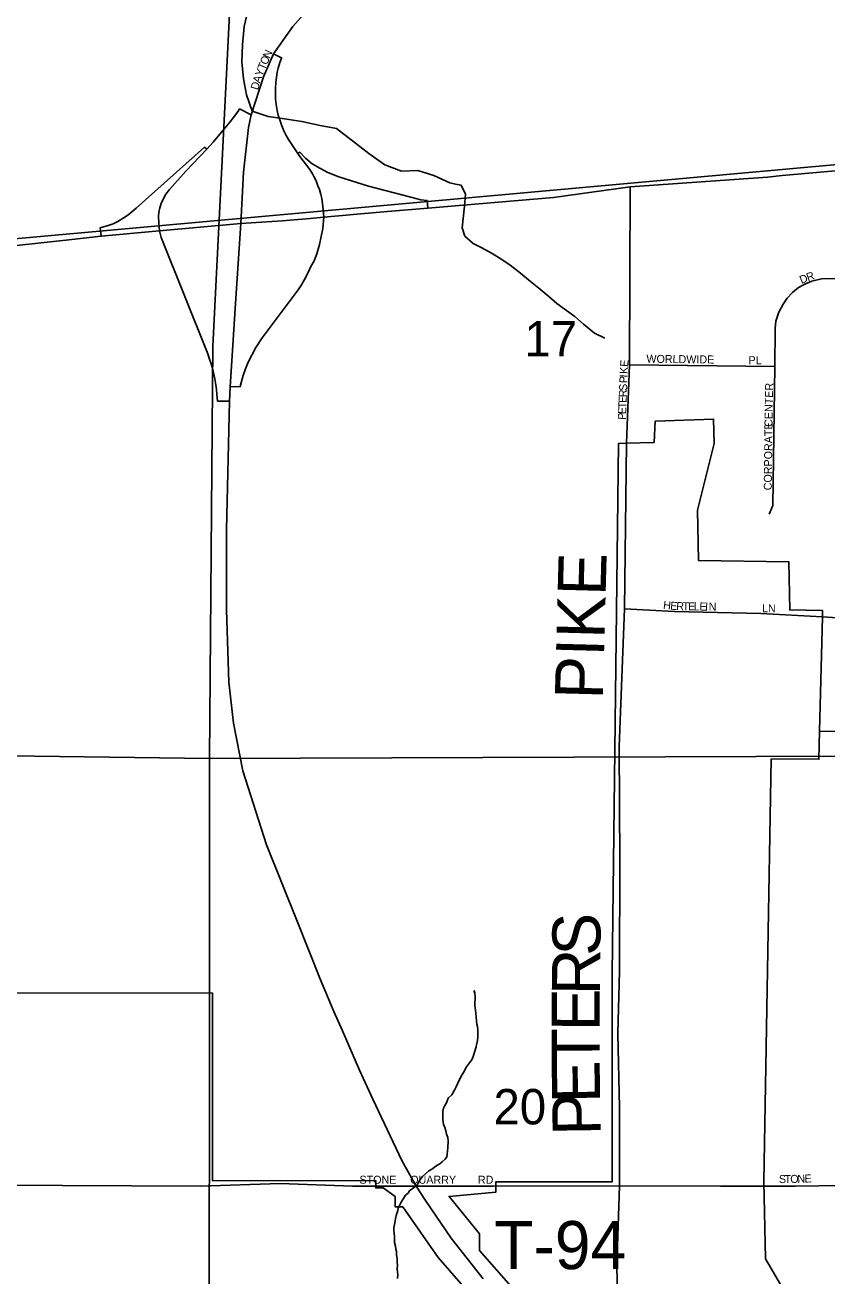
# Model space of a CAD drawing. Extents: x 8.5 to 81.5, y -1.2 to 22.4.
# Drawn here: x 50.033 to 50.981, y 18.242 to 19.722 of the extents above; entities that cross this region are included whole.
import ezdxf

# ---------------------------------------------------------------- set-up
doc = ezdxf.new("R2010")
doc.units = 0
for name, color, linetype in [('GM_X_City_Street', 7, 'Continuous'), ('GM_X_City_Street_Text', 7, 'Continuous'), ('GM_X_Corporation', 7, 'Continuous'), ('GM_X_County_Road', 7, 'Continuous'), ('GM_X_County_Road_Text', 7, 'Continuous'), ('GM_X_Interchange_Ramps', 7, 'Continuous'), ('GM_X_Minor_River', 7, 'Continuous'), ('GM_X_Section', 7, 'Continuous'), ('GM_X_Section_Text', 7, 'Continuous'), ('GM_X_Township_Road', 7, 'Continuous'), ('GM_X_Township_Road_Text', 7, 'Continuous'), ('GM_X_Township_Subdivision', 7, 'Continuous'), ('GM_X_Township_Subdivision_Text', 7, 'Continuous'), ('GM_X_US_Route', 7, 'Continuous')]:
    doc.layers.add(name, color=color, linetype=linetype)

msp = doc.modelspace()

# ---------------------------------------------------------------- linework, layer by layer
at = {"layer": 'GM_X_City_Street'}
for points in [[(50.2878, 19.487), (50.2911, 19.5477), (50.297, 19.6004), (50.3, 19.6155), (50.3147, 19.6606), (50.3265, 19.6876), (50.3493, 19.7201), (50.3704, 19.7441), (50.3969, 19.77), (50.4351, 19.7974), (50.6819, 19.961), (50.8226, 20.0534), (50.895, 20.0956), (50.9225, 20.11), (50.9414, 20.1213)], [(50.9124, 19.1432), (50.9168, 19.1535), (50.9191, 19.3177), (50.9196, 19.363), (50.9205, 19.3713), (50.9237, 19.3821), (50.9289, 19.3916), (50.9337, 19.3987), (50.9399, 19.4053), (50.9473, 19.4112), (50.9545, 19.4151), (50.9629, 19.4189), (50.9742, 19.4214), (51.0037, 19.4218), (51.0162, 19.4262), (51.0244, 19.4311), (51.0324, 19.4388), (51.0379, 19.4473), (51.0424, 19.4593), (51.0433, 19.4677), (51.0434, 19.5542)], [(50.7443, 19.2375), (50.7472, 19.3198), (50.7483, 19.5304)], [(50.5744, 18.2386), (50.5364, 18.287), (50.5061, 18.3313), (50.4951, 18.3482), (50.478, 18.3786), (50.4437, 18.4514), (50.4281, 18.4856), (50.4079, 18.5319), (50.3978, 18.5551), (50.3819, 18.5922), (50.3543, 18.6618), (50.3181, 18.7519), (50.2903, 18.8396), (50.2793, 18.8961), (50.2734, 18.9445), (50.2709, 19.0301), (50.2709, 19.1245), (50.2743, 19.2767), (50.2751, 19.2939), (50.2814, 19.3922), (50.2878, 19.487)], [(50.7472, 19.3198), (50.9191, 19.3177)], [(50.9754, 19.0218), (51.011, 19.0194)], [(50.9721, 18.8864), (51.0093, 18.886), (51.0858, 18.8862), (51.1853, 18.887), (51.3232, 18.8883), (51.4068, 18.89), (51.4671, 18.8913), (51.7174, 18.8951)], [(50.4266, 18.3484), (50.4951, 18.3482), (50.5836, 18.3484), (50.5861, 18.3484)], [(50.8944, 18.3484), (50.9434, 18.3484), (51.0561, 18.3501), (51.1886, 18.349), (51.3058, 18.3509), (51.3111, 18.351)]]:
    msp.add_lwpolyline(points, dxfattribs=at)
at = {"layer": 'GM_X_Corporation'}
for points in [[(52.2594, 21.0112), (52.2567, 20.8696), (52.2516, 20.8693), (52.2398, 20.8687), (52.2709, 19.9771), (52.217, 19.9752), (52.2177, 19.9558), (52.273, 19.9264), (52.2742, 19.8918), (52.2354, 19.8905), (52.2372, 19.8399), (52.1579, 19.8406), (52.1579, 19.7505), (52.0395, 19.7505), (52.0395, 19.6513), (51.9166, 19.6402), (51.5541, 19.6075), (51.4273, 19.596), (51.3727, 19.5911), (49.9326, 19.461)], [(49.9326, 19.461), (51.3727, 19.5911), (51.3723, 19.612), (51.427, 19.6167), (51.4273, 19.596), (51.5541, 19.6075), (51.5202, 19.8214), (51.5476, 19.8488), (51.9245, 19.8488), (51.9507, 19.8016), (51.9469, 19.6928), (51.9185, 19.6928), (51.9166, 19.6402), (52.0395, 19.6513), (52.0395, 19.7505), (52.1579, 19.7505)], [(50.6073, 18.2295), (50.57, 18.2724), (50.57, 18.2918), (50.534, 18.3363), (50.5892, 18.3411), (50.5892, 18.3534), (50.7267, 18.3534), (50.727, 18.5993), (50.7343, 19.2267), (50.7439, 19.227), (50.7764, 19.2281), (50.7777, 19.2532), (50.8468, 19.2556), (50.8473, 19.2267), (50.8277, 19.1481), (50.8288, 19.0885), (50.9358, 19.0867), (50.9368, 19.0299), (50.9756, 19.0292), (50.9754, 19.0218), (50.9721, 18.8864), (50.9713, 18.8534), (50.9149, 18.8537), (50.9063, 18.3539), (50.908, 18.2624), (50.9285, 18.2273)], [(49.4527, 18.8895), (49.5298, 18.8896), (49.5269, 18.8485), (49.7655, 18.8485), (49.7655, 18.5768), (50.2541, 18.5769), (50.2542, 18.3548), (50.4473, 18.3549), (50.4473, 18.3463), (50.4559, 18.3463), (50.4702, 18.3363), (50.4702, 18.324), (50.4792, 18.3237), (50.521, 18.264), (50.5639, 18.2147)]]:
    msp.add_lwpolyline(points, dxfattribs=at)
at = {"layer": 'GM_X_County_Road'}
for points in [[(50.7356, 18.3489), (50.7354, 18.4413), (50.7336, 18.529), (50.7354, 18.6027), (50.7359, 18.7318), (50.7353, 18.8683), (50.7413, 19.0314), (50.7439, 19.227), (50.7443, 19.2375)], [(50.7314, 17.8848), (50.7334, 17.9964), (50.734, 18.0993), (50.7343, 18.1646), (50.7323, 18.2539), (50.7356, 18.3489)]]:
    msp.add_lwpolyline(points, dxfattribs=at)
at = {"layer": 'GM_X_Interchange_Ramps'}
for points in [[(50.3859, 19.4946), (50.3852, 19.5031), (50.3844, 19.5107), (50.3835, 19.5164), (50.3823, 19.5214), (50.3806, 19.5273), (50.379, 19.5317), (50.3767, 19.5373), (50.3746, 19.5418), (50.3725, 19.5456), (50.3692, 19.551), (50.3656, 19.5562), (50.3577, 19.5663), (50.3553, 19.5697), (50.3479, 19.5805), (50.3441, 19.5864), (50.3414, 19.5912), (50.3387, 19.5968), (50.3361, 19.6027), (50.3337, 19.6097), (50.3321, 19.6152), (50.3308, 19.6208), (50.3296, 19.6276), (50.3289, 19.634), (50.3286, 19.6411), (50.3286, 19.6478), (50.329, 19.6534), (50.3299, 19.6603), (50.3309, 19.6659), (50.3321, 19.6709), (50.334, 19.6775), (50.3357, 19.6824), (50.336, 19.6831), (50.3265, 19.6876)], [(50.3, 19.6155), (50.2863, 19.6226), (50.2853, 19.6211), (50.2815, 19.6154), (50.2748, 19.6068), (50.2549, 19.5831), (50.2474, 19.575), (50.2229, 19.549), (50.2036, 19.5272), (50.1993, 19.5216), (50.1963, 19.5166), (50.1937, 19.5108), (50.1921, 19.5056), (50.191, 19.5), (50.1906, 19.4951), (50.1908, 19.4878), (50.1917, 19.4784)], [(50.2474, 19.575), (50.2449, 19.5773), (50.1639, 19.5053), (50.1591, 19.5009), (50.1543, 19.497), (50.1488, 19.4932), (50.1423, 19.4895), (50.1367, 19.4868), (50.1309, 19.4845), (50.1216, 19.4819), (50.1226, 19.4719)], [(50.5087, 19.5053), (50.508, 19.5142), (50.5005, 19.5151), (50.4886, 19.518), (50.4388, 19.5313), (50.4037, 19.5421), (50.3906, 19.5474), (50.381, 19.5523), (50.372, 19.5577), (50.3643, 19.5643), (50.3577, 19.5713), (50.3553, 19.5697)], [(50.2751, 19.2939), (50.287, 19.2942), (50.2884, 19.3001), (50.2906, 19.3073), (50.2934, 19.3152), (50.2966, 19.3229), (50.3006, 19.3312), (50.3057, 19.3404), (50.313, 19.3516), (50.3498, 19.4006), (50.3555, 19.4084), (50.3594, 19.4143), (50.3631, 19.4207), (50.3674, 19.4289), (50.3706, 19.436), (50.3743, 19.4429), (50.3775, 19.4512), (50.3807, 19.462), (50.3848, 19.4812), (50.3859, 19.4946)], [(50.1917, 19.4784), (50.1934, 19.4705), (50.2487, 19.3329), (50.2505, 19.3278), (50.2523, 19.3223), (50.2541, 19.3159), (50.2558, 19.3087), (50.257, 19.3033), (50.2582, 19.296), (50.2589, 19.2906), (50.2595, 19.2851), (50.26, 19.2769), (50.2743, 19.2767)]]:
    msp.add_lwpolyline(points, dxfattribs=at)
at = {"layer": 'GM_X_Minor_River'}
for points in [[(50.2965, 19.7402), (50.2919, 19.7201), (50.2896, 19.6984), (50.2889, 19.6783), (50.2908, 19.6581), (50.2946, 19.6391), (50.3011, 19.6198), (50.3201, 19.6137), (50.3395, 19.611), (50.36, 19.6076), (50.3817, 19.6031), (50.4007, 19.5993), (50.4197, 19.5848), (50.4391, 19.57), (50.4581, 19.5564), (50.4779, 19.5488), (50.4969, 19.5499), (50.5159, 19.5438), (50.5349, 19.5351), (50.5414, 19.5336)], [(50.5414, 19.5336), (50.5481, 19.5325), (50.5535, 19.5219), (50.5521, 19.5075), (50.5495, 19.4818), (50.5527, 19.4722), (50.5625, 19.4633), (50.5726, 19.4582), (50.5851, 19.4516), (50.5963, 19.4446), (50.6061, 19.4376), (50.6166, 19.4298), (50.6301, 19.4186), (50.6403, 19.4104), (50.6519, 19.4007), (50.6616, 19.3922), (50.6729, 19.3841), (50.6826, 19.3771), (50.6928, 19.3678), (50.7059, 19.3573), (50.7183, 19.3514)], [(50.5062, 18.3629), (50.5101, 18.3666), (50.5143, 18.3688), (50.517, 18.3711), (50.5205, 18.3733), (50.5231, 18.3747), (50.5258, 18.377), (50.5293, 18.3803), (50.5313, 18.3829), (50.5317, 18.3856), (50.5322, 18.3905), (50.5326, 18.3932), (50.5327, 18.3966), (50.5331, 18.3992), (50.5328, 18.4019), (50.5325, 18.4057), (50.5311, 18.4099), (50.53, 18.4137), (50.529, 18.4176), (50.5275, 18.4214), (50.5272, 18.4241), (50.5265, 18.4275), (50.5267, 18.437), (50.5275, 18.4404), (50.5291, 18.4438), (50.5311, 18.4468), (50.5331, 18.4525), (50.5373, 18.4565), (50.5393, 18.4599), (50.5409, 18.4626), (50.5421, 18.4652), (50.5441, 18.4693), (50.5453, 18.472), (50.5472, 18.4757), (50.5484, 18.4784), (50.5512, 18.4829), (50.5547, 18.4896), (50.5582, 18.4941), (50.561, 18.4979), (50.5626, 18.5017), (50.5662, 18.513), (50.5666, 18.5156), (50.5675, 18.5206), (50.568, 18.5247), (50.5681, 18.5327), (50.5675, 18.5373), (50.5668, 18.54), (50.5664, 18.5434), (50.5662, 18.5483), (50.5655, 18.5529), (50.5649, 18.5597), (50.5646, 18.5624), (50.5648, 18.5723), (50.5645, 18.5769), (50.5638, 18.5795), (50.5637, 18.5775)], [(50.4729, 18.2393), (50.4734, 18.2435), (50.4731, 18.2465), (50.4728, 18.2511), (50.4729, 18.2549), (50.4726, 18.2579), (50.4727, 18.2625), (50.472, 18.2674), (50.4717, 18.2709), (50.471, 18.2739), (50.4707, 18.2774), (50.4696, 18.2816), (50.4693, 18.2857), (50.4694, 18.2884), (50.4691, 18.2922), (50.4688, 18.2964), (50.4688, 18.2991), (50.4702, 18.307), (50.4706, 18.31), (50.4714, 18.3138), (50.4734, 18.3195), (50.4739, 18.3225), (50.4774, 18.3293), (50.4802, 18.3338), (50.4825, 18.3375), (50.4856, 18.3401), (50.4872, 18.3428), (50.4903, 18.345), (50.4938, 18.348), (50.4965, 18.3502), (50.4984, 18.3536), (50.5, 18.3562), (50.5027, 18.3599), (50.5062, 18.3629)]]:
    msp.add_lwpolyline(points, dxfattribs=at)
at = {"layer": 'GM_X_Section'}
for points in [[(49.4527, 18.8647), (50.2509, 18.8543), (50.2547, 19.342), (50.2812, 19.8687), (49.4527, 19.8781)], [(49.4527, 17.7746), (49.5035, 17.774), (49.505, 17.8523), (50.2502, 17.8478), (50.2509, 18.8543), (49.4527, 18.8647)]]:
    msp.add_lwpolyline(points, dxfattribs=at)
for points in [[(51.2391, 19.8686), (51.2184, 19.3702), (51.2202, 18.8578), (50.2509, 18.8543), (50.2547, 19.342), (50.2812, 19.8687)], [(50.2509, 18.8543), (51.2202, 18.8578), (51.2117, 17.8427), (50.2502, 17.8478)]]:
    msp.add_lwpolyline(points, close=True, dxfattribs=at)
at = {"layer": 'GM_X_Township_Road'}
for points in [[(49.7588, 18.3525), (49.8317, 18.3502), (50.24, 18.3484), (50.3343, 18.3513), (50.4197, 18.3484), (50.4247, 18.3484), (50.4266, 18.3484)], [(50.5861, 18.3484), (50.7356, 18.3489), (50.855, 18.3483), (50.8944, 18.3484)]]:
    msp.add_lwpolyline(points, dxfattribs=at)
at = {"layer": 'GM_X_Township_Subdivision'}
msp.add_lwpolyline([(50.7413, 19.0314), (50.8004, 19.028), (50.8513, 19.027), (50.9026, 19.0257), (50.9754, 19.0218)], dxfattribs=at)
at = {"layer": 'GM_X_US_Route'}
for points in [[(50.928, 19.5436), (51.0177, 19.5518)], [(50.4166, 19.4973), (50.4207, 19.4976), (50.4611, 19.5012), (50.5087, 19.5053), (50.6573, 19.5176), (50.7483, 19.5304), (50.9103, 19.542), (50.928, 19.5436)], [(50.2878, 19.487), (50.3368, 19.4902), (50.3696, 19.4931)], [(50.3696, 19.4931), (50.3859, 19.4946), (50.4166, 19.4973)], [(50.1226, 19.4719), (50.1917, 19.4784), (50.2878, 19.487)], [(49.941, 19.4533), (49.9897, 19.4576), (50.0845, 19.4678), (50.1226, 19.4719)]]:
    msp.add_lwpolyline(points, dxfattribs=at)

# ---------------------------------------------------------------- texts
at = {"layer": 'GM_X_City_Street_Text'}
for s, rotation, p in [('O', 66.721, (50.3186, 19.6739)), ('N', 65.84, (50.3218, 19.6815)), ('Y', 68.5152, (50.3129, 19.6601)), ('T', 66.8337, (50.3159, 19.6678)), ('D', 73.1961, (50.3081, 19.6443)), ('A', 72.5951, (50.3105, 19.6523)), ('R', 18.8958, (50.9583, 19.4186)), ('D', 22.4467, (50.9507, 19.4155)), ('E', 84.7462, (50.7455, 19.3171)), ('WORLDWIDE', 359.3418, (50.7673, 19.3223)), ('PL', 0, (50.8881, 19.3206)), ('K', 87.7041, (50.7452, 19.3089)), ('S', 87.7039, (50.7444, 19.2889)), ('P', 87.7066, (50.7447, 19.298)), ('I', 87.7268, (50.745, 19.3047)), ('CENTER', 88.9397, (50.9163, 19.2464)), ('E', 87.7039, (50.7438, 19.2747)), ('R', 87.7125, (50.7441, 19.2814)), ('E', 87.7039, (50.7433, 19.2614)), ('T', 87.7039, (50.7435, 19.2681)), ('P', 87.7039, (50.743, 19.2547)), ('CORPORATE', 89.3101, (50.9155, 19.1714)), ('STONE', 0, (50.4281, 18.3512)), ('QUARRY', 0, (50.4881, 18.3512)), ('RD', 0, (50.5681, 18.3512)), ('S', 0.0546, (50.924, 18.352)), ('T', 0.0705, (50.9306, 18.352)), ('O', 1.0178, (50.9375, 18.3521)), ('N', 2.3597, (50.946, 18.3522)), ('E', 2.5905, (50.9544, 18.3525))]:
    msp.add_text(s, height=0.00947, rotation=rotation, dxfattribs=at).set_placement(p)
at = {"layer": 'GM_X_County_Road_Text'}
for s, height, rotation, p in [('PIKE', 0.05682, 88.476, (50.7158, 18.9237)), ('S', 0.0568, 89.292, (50.7127, 18.6206)), ('R', 0.0568, 89.3092, (50.7122, 18.574)), ('E', 0.0568, 89.6743, (50.7119, 18.5315)), ('T', 0.0568, 90.33, (50.7122, 18.4892)), ('E', 0.0568, 90.7672, (50.7127, 18.4468)), ('P', 0.0568, 90.7983, (50.7133, 18.4085))]:
    msp.add_text(s, height=height, rotation=rotation, dxfattribs=at).set_placement(p)
at = {"layer": 'GM_X_Section_Text'}
for s, p in [('17', (50.6231, 19.3298)), ('20', (50.5865, 18.4214))]:
    msp.add_text(s, height=0.04186, rotation=0, dxfattribs=at).set_placement(p)
at = {"layer": 'GM_X_Township_Road_Text'}
msp.add_text('T-94', height=0.05682, rotation=0, dxfattribs=at).set_placement((50.5873, 18.2502))
at = {"layer": 'GM_X_Township_Subdivision_Text'}
for s, rotation, p in [('H', 353.4064, (50.7867, 19.0314)), ('E', 354.9771, (50.7952, 19.0304)), ('R', 358.4064, (50.8025, 19.0298)), ('T', 359.0276, (50.8101, 19.0296)), ('E', 359.0666, (50.8167, 19.0295)), ('L', 359.0782, (50.8234, 19.0294)), ('E', 359.0438, (50.8301, 19.0293)), ('I', 359.0588, (50.8367, 19.0291)), ('N', 359.0382, (50.8409, 19.0291)), ('LN', 0, (50.904, 19.0272))]:
    msp.add_text(s, height=0.00947, rotation=rotation, dxfattribs=at).set_placement(p)

doc.saveas('drawing.dxf')
